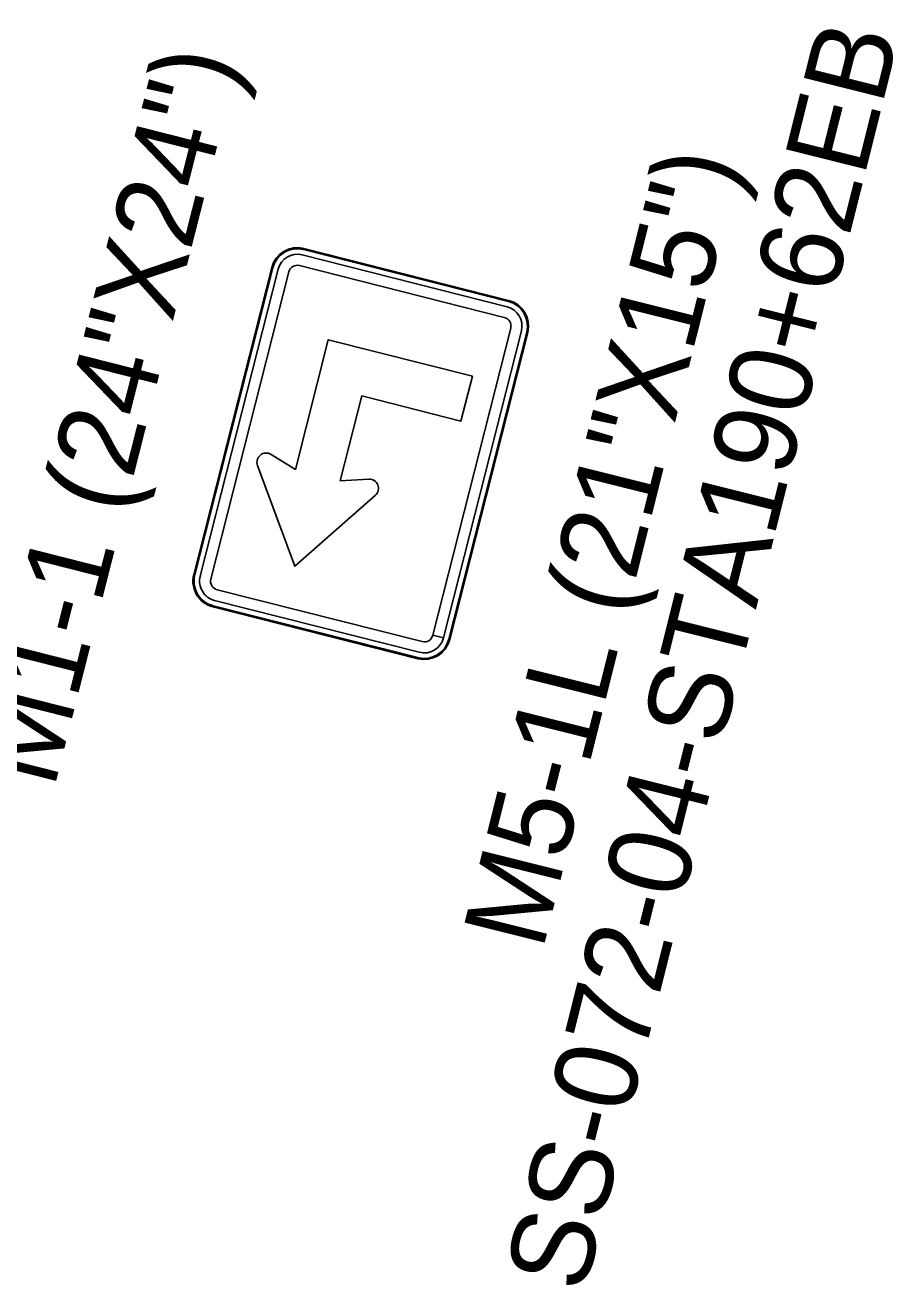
# Model space of a CAD drawing. Extents: x 670257 to 671518, y 737783 to 738188.
# Drawn here: x 670295.887 to 670298.518, y 738138.953 to 738142.769 of the extents above; entities that cross this region are included whole.
import ezdxf

# ---------------------------------------------------------------- set-up
doc = ezdxf.new("R2010")
doc.units = 0
doc.layers.add('Default', color=7, linetype='Continuous')
doc.layers.add('R_SIGN_ANNOT', color=7, linetype='Continuous')

msp = doc.modelspace()

# ---------------------------------------------------------------- linework, layer by layer
at = {"layer": 'Default'}
for p, q in [((670297.3449, 738141.9168), (670296.7252, 738142.074)), ((670296.7293, 738142.0902), (670296.7293, 738142.0902)), ((670297.349, 738141.933), (670296.7293, 738142.0902)), ((670297.3498, 738141.9362), (670296.7301, 738142.0934)), ((670297.3498, 738141.9362), (670296.7301, 738142.0934)), ((670296.633, 738142.0356), (670296.3971, 738141.1056)), ((670296.633, 738142.0356), (670296.3971, 738141.1056)), ((670296.6363, 738142.0347), (670296.4003, 738141.1048)), ((670296.6363, 738142.0347), (670296.6362, 738142.0347)), ((670297.3367, 738141.8845), (670296.717, 738142.0417)), ((670296.6524, 738142.0306), (670296.4165, 738141.1007)), ((670296.6846, 738142.0225), (670296.4487, 738141.0925)), ((670297.349, 738141.933), (670297.349, 738141.933)), ((670297.1202, 738140.9225), (670297.356, 738141.8522)), ((670297.1524, 738140.9143), (670297.3883, 738141.844)), ((670297.1685, 738140.9099), (670297.4044, 738141.8399)), ((670297.1717, 738140.9091), (670297.4076, 738141.8391)), ((670297.1717, 738140.9091), (670297.4076, 738141.8391)), ((670297.4044, 738141.8399), (670297.4044, 738141.8399)), ((670296.9266, 738141.3949), (670296.8402, 738141.3898)), ((670296.9266, 738141.3949), (670296.8402, 738141.3898)), ((670296.9266, 738141.3949), (670296.8402, 738141.3898)), ((670296.4003, 738141.1047), (670296.4003, 738141.1048)), ((670296.468, 738141.0601), (670297.0877, 738140.9029)), ((670296.4549, 738141.0084), (670297.0746, 738140.8512)), ((670296.4549, 738141.0084), (670297.0746, 738140.8512)), ((670296.4557, 738141.0116), (670297.0754, 738140.8544)), ((670296.4557, 738141.0116), (670296.4557, 738141.0116)), ((670296.4598, 738141.0278), (670297.0795, 738140.8706)), ((670297.1524, 738140.914), (670297.1201, 738140.9222)), ((670297.1202, 738140.9225), (670297.1524, 738140.9143)), ((670297.1717, 738140.9091), (670297.1685, 738140.9099)), ((670297.1685, 738140.9099), (670297.1685, 738140.9099)), ((670297.1685, 738140.9099), (670297.1717, 738140.9091)), ((670297.0754, 738140.8544), (670297.0754, 738140.8544))]:
    msp.add_line(p, q, dxfattribs=at)
for points in [[(670296.8402, 738141.3898), (670296.9054, 738141.6468), (670297.2056, 738141.5707), (670297.24, 738141.7063), (670296.8042, 738141.8168), (670296.7047, 738141.4242), (670296.6312, 738141.4698)], [(670296.8402, 738141.3898), (670296.9054, 738141.6468), (670297.2056, 738141.5707), (670297.24, 738141.7063), (670296.8042, 738141.8168), (670296.7047, 738141.4242), (670296.6312, 738141.4698)], [(670296.8402, 738141.3898), (670296.9054, 738141.6468), (670297.2056, 738141.5707), (670297.24, 738141.7063), (670296.8042, 738141.8168), (670296.7047, 738141.4242), (670296.6312, 738141.4698)], [(670296.5902, 738141.4364), (670296.7025, 738141.1312), (670296.9467, 738141.346)], [(670296.5902, 738141.4364), (670296.7025, 738141.1312), (670296.9467, 738141.346)], [(670296.5902, 738141.4364), (670296.7025, 738141.1312), (670296.9467, 738141.346)]]:
    msp.add_lwpolyline(points, dxfattribs=at)
for centre, major_axis, start_param, end_param in [((670296.7105, 738142.0159), (0.0197, 0.0775), 0, 1.570796), ((670296.7105, 738142.0159), (0.0197, 0.0775), 0, 1.570796), ((670296.7105, 738142.0159), (0.0188, 0.0743), 0, 1.570796), ((670296.7105, 738142.0159), (0.0147, 0.0581), 0, 1.570796), ((670296.7105, 738142.0159), (0.0066, 0.0258), 0, 1.570796), ((670297.3302, 738141.8587), (0.0188, 0.0743), 4.712389, 6.283185), ((670297.3302, 738141.8587), (0.0197, 0.0775), 4.712389, 6.283185), ((670297.3302, 738141.8587), (0.0197, 0.0775), 4.712389, 6.283185), ((670297.3302, 738141.8587), (0.0066, 0.0258), 4.712389, 6.283185), ((670297.3302, 738141.8587), (0.0147, 0.0581), 4.712389, 6.283185), ((670296.6164, 738141.4461), (0.0069, 0.0271), 5.975991, 8.455234), ((670296.6164, 738141.4461), (0.0069, 0.0271), 5.975991, 8.455234), ((670296.6164, 738141.4461), (0.0069, 0.0271), 5.975991, 8.455234), ((670296.9282, 738141.367), (0.0069, 0.0271), 4.111136, 6.59038), ((670296.9282, 738141.367), (0.0069, 0.0271), 4.111136, 6.59038), ((670296.9282, 738141.367), (0.0069, 0.0271), 4.111136, 6.59038), ((670296.4746, 738141.0859), (0.0197, 0.0775), 1.570796, 3.141593), ((670296.4746, 738141.0859), (0.0197, 0.0775), 1.570796, 3.141593), ((670296.4746, 738141.0859), (0.0188, 0.0743), 1.570796, 3.141593), ((670296.4746, 738141.0859), (0.0147, 0.0581), 1.570796, 3.141593), ((670296.4746, 738141.0859), (0.0066, 0.0258), 1.570796, 3.141593), ((670297.0943, 738140.9287), (0.0197, 0.0775), 3.141593, 4.712389), ((670297.0943, 738140.9287), (0.0197, 0.0775), 3.141593, 4.712389), ((670297.0943, 738140.9287), (0.0188, 0.0743), 3.141593, 4.712389), ((670297.0943, 738140.9287), (0.0147, 0.0581), 3.141593, 4.712389), ((670297.0943, 738140.9287), (0.0066, 0.0258), 3.141593, 4.712389)]:
    msp.add_ellipse(centre, major_axis=major_axis, ratio=0.999544, start_param=start_param, end_param=end_param, dxfattribs=at)

# ---------------------------------------------------------------- texts
for s, p in [('SS-072-04-STA190+62EB', (670297.579, 738138.9257)), ('M5-1L (21"X15")', (670297.4525, 738139.9649))]:
    msp.add_text(s, height=0.25, rotation=75.9504, dxfattribs=at).set_placement(p)
at = {"layer": 'R_SIGN_ANNOT'}
msp.add_text('M1-1 (24"X24")', height=0.25, rotation=75.7686, dxfattribs=at).set_placement((670295.9741, 738140.4547))

doc.saveas('drawing.dxf')
